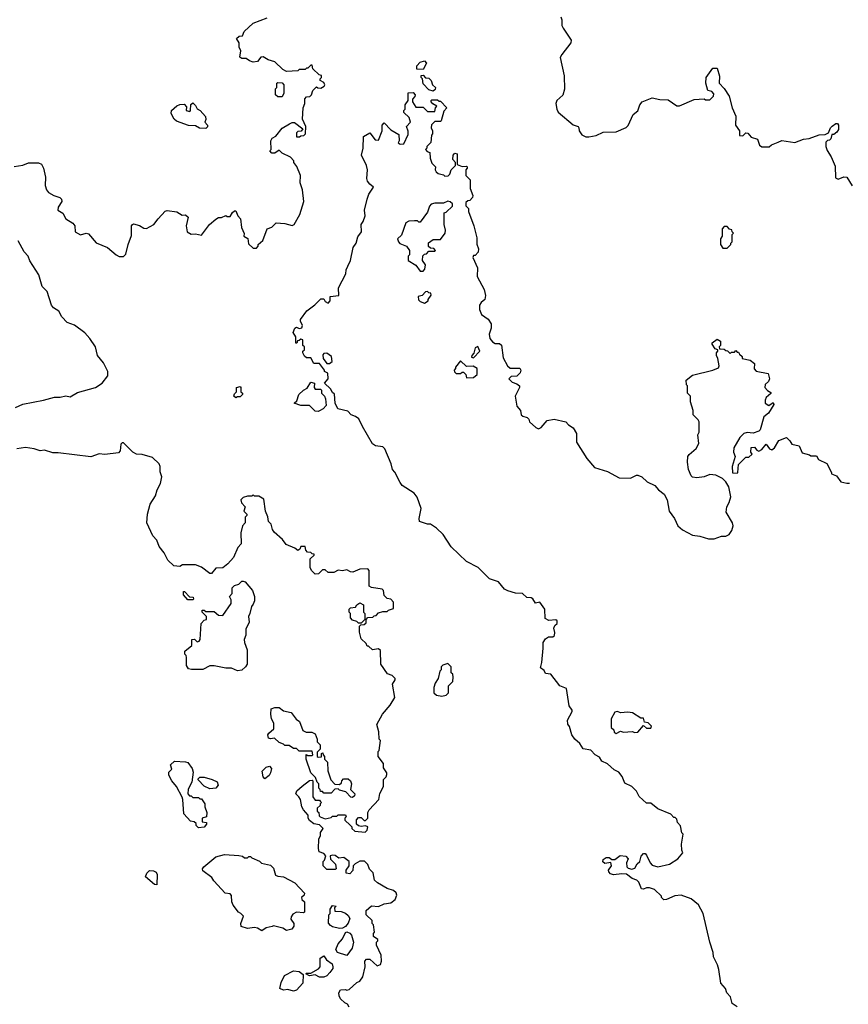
# Model space of a CAD drawing. Extents: x 1861455 to 2058065, y 200073 to 437907.
# Tile 383 of 574: x 1988584 to 1994336, y 335755 to 342586. Entities that reach past the tile are written whole.
import ezdxf

# ---------------------------------------------------------------- set-up
doc = ezdxf.new("R2010")
doc.units = 0

msp = doc.modelspace()

# ---------------------------------------------------------------- linework, layer by layer
at = {"layer": '0CON05XD'}
for points in [[(1988545, 341566.7), (1988605, 341577.5), (1988645, 341592.5), (1988715, 341592.5), (1988735, 341582.5), (1988750, 341555), (1988763, 341493), (1988760, 341435), (1988770, 341405), (1988785, 341387.5), (1988820, 341365), (1988861.7, 341351.7), (1988875, 341340), (1988876.4, 341323.6), (1988850, 341285), (1988847.5, 341265), (1988883, 341243), (1988904.1, 341204.1), (1988953.8, 341175), (1988966.7, 341155), (1988968.8, 341115), (1989005, 341094.2), (1989045, 341103.8), (1989060.7, 341100.7), (1989115, 341038.8), (1989192.5, 341005), (1989252.5, 340955), (1989275, 340943.3), (1989305, 340942.5), (1989321.7, 340958.3), (1989336.2, 341025), (1989361.2, 341088.8), (1989360, 341155), (1989367.5, 341165), (1989375, 341170), (1989415, 341158.8), (1989445, 341138.8), (1989465, 341136), (1989515.9, 341164.1), (1989546, 341204), (1989593.6, 341256.4), (1989607, 341263), (1989675, 341252.5), (1989710.7, 341230.7), (1989735, 341232.5), (1989752.5, 341215), (1989740, 341155), (1989747.5, 341115), (1989775, 341097.5), (1989805, 341100), (1989845, 341090), (1989902.5, 341165), (1989945, 341202.5), (1989965, 341212.5), (1989985, 341212.5), (1990015, 341227.5), (1990025, 341220), (1990045, 341220), (1990061.7, 341248.3), (1990075, 341260), (1990085, 341260), (1990097.5, 341225), (1990117.5, 341205), (1990123.8, 341145), (1990141.7, 341101.7), (1990140, 341085), (1990168.3, 341068.3), (1990171.7, 341031.7), (1990205, 341000), (1990228.3, 341001.7), (1990240, 341015), (1990240, 341025), (1990272.5, 341055), (1990302.5, 341135), (1990335, 341147.5), (1990365, 341177.5), (1990425, 341172.5), (1990475, 341157.5), (1990490, 341165), (1990527.5, 341235), (1990556.1, 341323.9), (1990546.7, 341405), (1990530, 341455), (1990532.5, 341505), (1990506.7, 341566.7), (1990487.5, 341595), (1990487, 341607), (1990463, 341633), (1990405, 341660), (1990385, 341680), (1990355, 341660), (1990335, 341660), (1990320, 341675), (1990330, 341685), (1990327.5, 341745), (1990337, 341763), (1990363, 341777), (1990405, 341832.5), (1990457, 341863), (1990475, 341872.5), (1990491.7, 341871.7), (1990548.3, 341828.3), (1990538.3, 341811.7), (1990515, 341810), (1990505, 341800), (1990505, 341772.5), (1990527, 341773), (1990535, 341780), (1990557, 341783), (1990567, 341793), (1990570, 341845), (1990547.5, 341895), (1990552.5, 341975), (1990563.3, 342005), (1990563.6, 342036.4), (1990575, 342050), (1990597, 342053), (1990610, 342065), (1990620, 342095), (1990645, 342120), (1990653, 342113), (1990675, 342110), (1990697.5, 342125), (1990702.5, 342135), (1990695, 342150), (1990670, 342165), (1990670, 342175), (1990680, 342185), (1990678.3, 342198.3), (1990663.6, 342203.6), (1990620, 342245), (1990615, 342270), (1990605, 342270), (1990585, 342250), (1990575, 342250), (1990565, 342240), (1990525, 342240), (1990515, 342230), (1990435, 342227.5), (1990410.7, 342240.7), (1990355, 342293.3), (1990308.3, 342308.3), (1990275, 342328), (1990257.5, 342325), (1990235, 342296.7), (1990205, 342291.2), (1990179.3, 342299.3), (1990155, 342317.5), (1990125, 342317.5), (1990112.5, 342325), (1990119.3, 342369.3), (1990106.7, 342395), (1990106.4, 342426.4), (1990090, 342455), (1990108.3, 342471.7), (1990130, 342475), (1990142.5, 342505), (1990205, 342562.5), (1990301.7, 342598.3)], [(1992340, 342605), (1992347.5, 342585), (1992347.5, 342545), (1992356.4, 342526.4), (1992413, 342443), (1992410, 342425), (1992347.5, 342345), (1992337, 342323), (1992363.9, 342196.1), (1992365.8, 342104.2)], [(1991385, 342240), (1991341.7, 342241.7), (1991340, 342265), (1991365, 342290), (1991395, 342300), (1991407.5, 342285), (1991385, 342240)], [(1992365.8, 342104.2), (1992355, 342062.5), (1992313.3, 342025), (1992306.7, 342005), (1992312.5, 341965), (1992322.5, 341945), (1992425, 341857.5), (1992460, 341845), (1992466.4, 341836.4), (1992467.5, 341815), (1992487, 341787), (1992513.6, 341773.6), (1992535, 341773.3), (1992585, 341783.3), (1992635, 341806.2), (1992725, 341806.7), (1992795, 341837.5), (1992807.7, 341852.3), (1992841.7, 341928.3), (1992876.1, 341953.9), (1992890, 341995), (1992904.1, 342015.9), (1992975, 342043.3), (1993027, 342033), (1993085, 342030), (1993145, 341987.5), (1993165, 341987.5), (1993265, 342032.5), (1993335, 342037.5), (1993345, 342030), (1993375, 342030), (1993400, 342055), (1993401.7, 342071.7), (1993388.3, 342088.3), (1993360, 342095), (1993347.5, 342145), (1993350, 342185), (1993395, 342250), (1993425, 342250), (1993442.5, 342195), (1993440, 342145), (1993475, 342107.5), (1993508.8, 342055), (1993528.8, 341975), (1993556.4, 341916.4), (1993552.5, 341855), (1993580, 341815), (1993581.7, 341781.7), (1993605, 341780), (1993625, 341800), (1993638.3, 341798.3), (1993661.7, 341771.7), (1993706.4, 341756.4), (1993720, 341715), (1993735, 341703.3), (1993787, 341703), (1993803, 341717), (1993850, 341735), (1993875, 341747.5), (1993965, 341733.3), (1994025, 341757.5), (1994065, 341762.5), (1994133, 341787), (1994175, 341790), (1994198.3, 341801.7), (1994212.5, 341835), (1994223.6, 341846.4), (1994250, 341865), (1994260, 341865), (1994267.5, 341855), (1994267.5, 341825), (1994257.5, 341805), (1994235, 341790), (1994221.7, 341788.3), (1994215, 341760), (1994205, 341750), (1994191.7, 341748.3), (1994180, 341735), (1994180, 341705), (1994188.3, 341678.3), (1994217.5, 341635), (1994245, 341570), (1994247.5, 341487.5), (1994265, 341480), (1994305, 341496.7), (1994325, 341493.3), (1994364.1, 341434.1)], [(1991455, 342090), (1991425, 342100), (1991385, 342140), (1991380, 342175), (1991370, 342185), (1991371.7, 342198.3), (1991385, 342200), (1991401.7, 342181.7), (1991425, 342180), (1991440, 342165), (1991450, 342135), (1991470, 342115), (1991468.3, 342101.7), (1991455, 342090)], [(1990405, 342050), (1990375, 342050), (1990360, 342065), (1990360, 342105), (1990370, 342115), (1990370, 342145), (1990375, 342150), (1990405, 342147.5), (1990417.5, 342135), (1990417.5, 342075), (1990405, 342050)], [(1993565, 335737.5), (1993530, 335760), (1993517.4, 335807.4), (1993492, 335835), (1993483.6, 335863.6), (1993450.5, 335900.5), (1993436.7, 335995), (1993427.7, 336027.7), (1993400, 336085), (1993398.8, 336115), (1993374, 336185), (1993328.8, 336385), (1993295.8, 336445.8), (1993246.1, 336486.1), (1993175, 336512.5), (1993133, 336507), (1993075, 336482.5), (1993055, 336480), (1993040, 336495), (1993040, 336505), (1992991.7, 336551.7), (1992955, 336562.5), (1992935, 336562.5), (1992915, 336552.5), (1992900, 336555), (1992883, 336603), (1992867, 336617), (1992835, 336627.5), (1992797, 336657), (1992765, 336660), (1992705, 336652.5), (1992685, 336660), (1992673, 336673), (1992672.5, 336685), (1992692.5, 336715), (1992688.3, 336738.3), (1992645, 336732.5), (1992633, 336743), (1992635, 336760), (1992655, 336772.5), (1992675, 336772.5), (1992695, 336760), (1992715, 336760), (1992753, 336787), (1992791.7, 336781.7), (1992807.5, 336765), (1992797.5, 336735), (1992798.3, 336708.3), (1992808.3, 336698.3), (1992833, 336693), (1992855, 336700), (1992870.7, 336729.3), (1992890, 336745), (1992898.3, 336781.7), (1992915, 336800), (1992925, 336800), (1992935, 336790), (1992960, 336735), (1992975, 336720), (1993015, 336707.5), (1993095, 336726.7), (1993152.5, 336765), (1993187.5, 336805), (1993180, 336825), (1993177.5, 336865), (1993190, 336935), (1993180, 336945), (1993171.7, 336991.7), (1993150, 337015), (1993145, 337040), (1993135, 337050), (1993125, 337050), (1993103, 337073), (1993015, 337110), (1992965, 337150), (1992935, 337150), (1992885, 337197.5), (1992865, 337232.5), (1992833.3, 337265), (1992785, 337290), (1992765.9, 337335.9), (1992742.5, 337365), (1992711.7, 337381.7), (1992663.6, 337423.6), (1992625, 337442.5), (1992609.3, 337469.3), (1992580, 337485), (1992548.3, 337518.3), (1992495, 337527.5), (1992472.5, 337565), (1992436.7, 337595), (1992416.7, 337625), (1992401.7, 337681.7), (1992388.3, 337698.3), (1992387.5, 337725), (1992420, 337785), (1992420, 337795), (1992397.5, 337825), (1992380, 337945), (1992333.6, 337963.6), (1992270, 338045), (1992235, 338050), (1992225, 338070), (1992198.3, 338088.3), (1992209.2, 338125), (1992218, 338225), (1992218.8, 338265), (1992235, 338290), (1992255, 338303.8), (1992285, 338304), (1992296.4, 338313.6), (1992298.6, 338335), (1992291.2, 338365), (1992297.7, 338382.3), (1992315, 338397.5), (1992315.6, 338415.6), (1992305, 338421.2), (1992257, 338417), (1992231.7, 338431.7), (1992230, 338495), (1992195.7, 338545.7), (1992165, 338537.5), (1992146.9, 338566.9), (1992135, 338573.6), (1992105, 338576), (1992075, 338605.8), (1992025, 338606.2), (1991972.3, 338622.3), (1991950, 338635), (1991907.5, 338685), (1991845, 338706.2), (1991765.5, 338785.5), (1991685, 338826.2), (1991579.2, 338929.2), (1991524.5, 339014.5), (1991478.3, 339058.3), (1991435.9, 339085.9), (1991415, 339086.7), (1991360, 339105), (1991357.5, 339125), (1991371.2, 339195), (1991344.2, 339274.2), (1991321.7, 339301.7), (1991240, 339355), (1991224.4, 339374.4), (1991187.5, 339447.5), (1991172, 339465), (1991162, 339505), (1991118.1, 339608.1), (1991105, 339621.2), (1991055, 339628.8), (1991033.2, 339643.2), (1990963, 339763), (1990937.7, 339817.7), (1990915, 339833.3), (1990885, 339843.3), (1990860.7, 339870.7), (1990792.5, 339885), (1990773.3, 339925), (1990768.3, 339988.3), (1990755, 340000), (1990742.5, 340025), (1990700, 340065), (1990726.2, 340095), (1990722.5, 340132.5), (1990700, 340145), (1990700, 340155), (1990665, 340200), (1990625, 340200), (1990605, 340240), (1990575, 340240), (1990560.7, 340250.7), (1990550, 340275), (1990550, 340285), (1990560, 340295), (1990560, 340315), (1990550, 340325), (1990550, 340365), (1990535, 340370), (1990525, 340360), (1990511.7, 340358.3), (1990508.3, 340341.7), (1990501.7, 340341.7), (1990500, 340385), (1990482.5, 340415), (1990493.3, 340445), (1990505, 340452.5), (1990525, 340442.5), (1990543, 340447), (1990546.7, 340465), (1990532.5, 340495), (1990533.9, 340506.1), (1990576.7, 340565), (1990633, 340607), (1990675, 340650), (1990695, 340650), (1990705, 340630), (1990725, 340620), (1990740, 340635), (1990740, 340665), (1990798.3, 340671.7), (1990797.5, 340725), (1990847.7, 340822.3), (1990850.7, 340849.3), (1990862.5, 340875), (1990880, 340915), (1990900, 341005), (1990918.8, 341035), (1990931.7, 341078.3), (1990957, 341113), (1990953.3, 341165), (1990967.5, 341185), (1990981.2, 341225), (1990976.7, 341265), (1990995, 341340), (1991007.5, 341375), (1991040, 341425), (1991013.6, 341443.6), (1990997.5, 341465), (1990993.3, 341485), (1990998.8, 341545), (1990992.5, 341575), (1990956.7, 341645), (1990967.5, 341695), (1990970, 341775), (1991015, 341800), (1991051.7, 341751.7), (1991075, 341750), (1991100, 341815), (1991100, 341855), (1991115, 341870), (1991160.7, 341820.7), (1991215, 341790), (1991217.5, 341745), (1991211.7, 341731.7), (1991225, 341722.5), (1991250, 341725), (1991281.7, 341788.3), (1991281.7, 341811.7), (1991270, 341845), (1991297.5, 341875), (1991287, 341907), (1991251.7, 341941.7), (1991250, 341955), (1991260, 341965), (1991260, 341995), (1991280, 342025), (1991281.7, 342078.3), (1991315, 342080), (1991330, 342065), (1991327, 342053), (1991310, 342035), (1991310, 342015), (1991335, 341980), (1991385, 341980), (1991415, 341950), (1991465, 341950), (1991470, 341975), (1991480, 341985), (1991451.7, 342001.7), (1991440, 342015), (1991440, 342025), (1991445, 342030), (1991485, 342030), (1991495, 342020), (1991505, 342020), (1991550, 341975), (1991528.3, 341951.7), (1991510, 341885), (1991505, 341880), (1991465, 341880), (1991443, 341857), (1991440, 341835), (1991450, 341815), (1991450, 341795), (1991442.5, 341785), (1991437, 341733), (1991410, 341705), (1991410, 341695), (1991400, 341685), (1991411.7, 341671.7), (1991430, 341665), (1991432.5, 341625), (1991445, 341590), (1991470, 341565), (1991467.5, 341545), (1991475, 341530), (1991488.3, 341518.3), (1991525, 341510), (1991535, 341500), (1991558.3, 341501.7), (1991570, 341515), (1991580, 341545), (1991610, 341575), (1991610, 341595), (1991590, 341615), (1991593, 341647), (1991605, 341660), (1991620, 341655), (1991621.7, 341581.7), (1991655, 341566.7), (1991685, 341570), (1991690, 341565), (1991690, 341555), (1991680, 341545), (1991680, 341505), (1991710, 341475), (1991710, 341415), (1991730, 341365), (1991727, 341353), (1991708.3, 341331.7), (1991695, 341330), (1991681.7, 341318.3), (1991680, 341295), (1991700, 341275), (1991700, 341255), (1991737.5, 341155), (1991757, 341073), (1991758.3, 341028.3), (1991770, 340995), (1991767, 340973), (1991745, 340950), (1991735, 340950), (1991730, 340935), (1991762.5, 340865), (1991760, 340805), (1991807.5, 340715), (1991817, 340673), (1991812.5, 340645), (1991786.7, 340623.3), (1991776.7, 340605), (1991776.2, 340575), (1991790.7, 340540.7), (1991835, 340507.5), (1991857.5, 340475), (1991857.5, 340445), (1991843.3, 340405), (1991847.5, 340375), (1991865, 340350), (1991885, 340340), (1991915, 340340), (1991928.3, 340328.3), (1991940.7, 340240.7), (1991970, 340185), (1991988.3, 340168.3), (1992055, 340167.5), (1992062.5, 340155), (1992057.5, 340135), (1992035, 340112.5), (1991995, 340110), (1991980, 340095), (1992001.7, 340071.7), (1992035, 340060), (1992052.5, 340045), (1992053.3, 340035), (1992024, 339975), (1992035.6, 339905), (1992060.6, 339875), (1992066, 339845), (1992075.7, 339835.7), (1992107.5, 339825), (1992117.5, 339815), (1992122.5, 339795), (1992166.4, 339756.4), (1992185, 339747.5), (1992205, 339757.5), (1992245.8, 339804.2), (1992295, 339813.3), (1992375, 339796.2), (1992394.2, 339774.2), (1992425, 339753.8), (1992450, 339715), (1992449.2, 339655), (1992522, 339542), (1992575, 339480), (1992665, 339451.2), (1992745, 339406.2), (1992825, 339404), (1992865, 339426.7), (1992875, 339426.7), (1992902.5, 339415), (1992939.3, 339379.3), (1992992.5, 339355), (1993017.5, 339325), (1993058.8, 339295), (1993078.8, 339255), (1993093.3, 339175), (1993130, 339125), (1993153.3, 339075), (1993185, 339046.7), (1993255, 339010), (1993305, 339003.3), (1993365, 338983.3), (1993405, 338983.3), (1993455, 339003.3), (1993487, 339003), (1993510, 339015), (1993528.3, 339041.7), (1993537.5, 339075), (1993532.5, 339095), (1993488.3, 339168.3), (1993493, 339207), (1993510, 339235), (1993520, 339275), (1993507.5, 339345), (1993485, 339380), (1993463, 339403), (1993416.1, 339426.1), (1993375, 339430), (1993336.4, 339413.6), (1993285, 339407.5), (1993255, 339412.5), (1993245, 339420), (1993226.7, 339465), (1993220, 339515), (1993222.5, 339555), (1993230.7, 339569.3), (1993279.3, 339610.7), (1993297.5, 339645), (1993292.5, 339705), (1993300, 339725), (1993300, 339795), (1993295, 339810), (1993260, 339845), (1993260, 339875), (1993240, 339935), (1993240, 339975), (1993220, 339995), (1993220, 340045), (1993213, 340053), (1993210, 340085), (1993255, 340120), (1993395, 340153.3), (1993435, 340170), (1993440, 340185), (1993430, 340235), (1993420, 340255), (1993420, 340275), (1993430, 340285), (1993430, 340295), (1993411.7, 340301.7), (1993390, 340335), (1993390, 340345), (1993425, 340370), (1993450, 340355), (1993450, 340325), (1993440, 340315), (1993441.7, 340301.7), (1993475, 340300), (1993485, 340290), (1993498.3, 340288.3), (1993515, 340270), (1993525, 340280), (1993545, 340280), (1993555, 340290), (1993565, 340280), (1993575, 340280), (1993580, 340265), (1993598.3, 340248.3), (1993600, 340235), (1993655, 340222.5), (1993685, 340200), (1993683.6, 340163.6), (1993696.4, 340146.4), (1993780, 340130), (1993790, 340095), (1993782.5, 340075), (1993760, 340055), (1993757.5, 340035), (1993775, 340012.5), (1993798.3, 339998.3), (1993798.3, 339991.7)], [(1989875, 341830), (1989833, 341833), (1989805, 341850), (1989755, 341852.5), (1989671.7, 341881.7), (1989656, 341896), (1989636.2, 341935), (1989636.7, 341955), (1989675, 341987.5), (1989695, 341997.5), (1989725, 342000), (1989741.7, 341981.7), (1989740, 341955), (1989765, 341950), (1989770, 341955), (1989773, 341997), (1989785, 342010), (1989805, 341990), (1989817, 341967), (1989837.5, 341955), (1989873.3, 341915), (1989876.2, 341893.8), (1989870, 341875), (1989887.5, 341855), (1989887, 341843), (1989875, 341830)], [(1991385, 340840), (1991397.5, 340855), (1991400, 340885), (1991380, 340915), (1991381.7, 340948.3), (1991395, 340960), (1991408.3, 340961.7), (1991425, 340980), (1991465, 340980), (1991470, 340985), (1991458.3, 340998.3), (1991435, 341000), (1991421.7, 341011.7), (1991421.7, 341038.3), (1991455, 341060), (1991505, 341060), (1991536.7, 341105), (1991540, 341125), (1991530, 341165), (1991530, 341245), (1991545, 341250), (1991588.3, 341291.7), (1991588.3, 341308.3), (1991571.7, 341321.7), (1991555, 341327.5), (1991525, 341312.5), (1991465, 341312.5), (1991440, 341305), (1991428.3, 341291.7), (1991415, 341250), (1991365, 341180), (1991355, 341180), (1991345, 341190), (1991325, 341190), (1991285, 341187.5), (1991263.6, 341176.4), (1991235, 341090), (1991207.5, 341065), (1991212.5, 341045), (1991223.6, 341033.6), (1991270, 341015), (1991290, 340985), (1991290, 340955), (1991280, 340945), (1991280, 340915), (1991333, 340883), (1991365, 340840), (1991385, 340840)], [(1993495, 341000), (1993520, 341025), (1993520, 341035), (1993530, 341045), (1993530, 341095), (1993540, 341105), (1993530, 341115), (1993528.3, 341128.3), (1993511.7, 341131.7), (1993495, 341150), (1993475, 341150), (1993460, 341135), (1993460, 341085), (1993450, 341065), (1993450, 341025), (1993465, 341000), (1993495, 341000)], [(1988555, 339894.2), (1988605, 339918.8), (1988750, 339945), (1988825, 339966), (1988865, 339966.2), (1988905, 339976), (1988935, 339970), (1988985, 339998.8), (1989110, 340035), (1989157.5, 340065), (1989196.7, 340115), (1989196.7, 340145), (1989166.1, 340206.1), (1989123.3, 340255), (1989110, 340315), (1989071.2, 340375), (1989035, 340413.3), (1988965, 340466.7), (1988912.5, 340485), (1988876.7, 340525), (1988855, 340563.3), (1988817.7, 340587.7), (1988804.3, 340604.3), (1988775, 340700), (1988740, 340735), (1988716.7, 340815), (1988655, 340912.5), (1988643.8, 340945), (1988615.9, 340975.9), (1988572.3, 341052.3)], [(1991395, 340620), (1991420, 340635), (1991420, 340645), (1991440, 340675), (1991438.3, 340688.3), (1991425, 340690), (1991415, 340700), (1991401.7, 340698.3), (1991378.3, 340671.7), (1991350, 340665), (1991351.7, 340641.7), (1991365, 340630), (1991395, 340620)], [(1990735, 340200), (1990752.5, 340215), (1990748.3, 340248.3), (1990715, 340272.5), (1990695, 340270), (1990688.3, 340261.7), (1990690, 340235), (1990715, 340200), (1990735, 340200)], [(1991735, 340240), (1991777.5, 340285), (1991765, 340317.5), (1991745, 340310), (1991737, 340273), (1991722.5, 340255), (1991720, 340245), (1991735, 340240)], [(1991685, 340100), (1991735, 340102.5), (1991760, 340125), (1991760, 340165), (1991731.7, 340181.7), (1991685, 340180), (1991645, 340220), (1991610, 340175), (1991610, 340165), (1991600, 340155), (1991601.7, 340141.7), (1991615, 340130), (1991645, 340130), (1991655, 340140), (1991665, 340140), (1991680, 340125), (1991685, 340100)], [(1990655, 339867.5), (1990635, 339870), (1990595, 339910), (1990535, 339910), (1990490, 339925), (1990508.3, 339941.7), (1990522.5, 339985), (1990553.6, 340016.4), (1990579.5, 340030.5), (1990605, 340070), (1990630, 340065), (1990627.5, 340035), (1990635, 340022.5), (1990671.7, 340021.7), (1990680, 340015), (1990680, 339995), (1990700, 339975), (1990706.4, 339956.4), (1990711.7, 339908.3), (1990690, 339885), (1990665, 339872.5), (1990655, 339867.5)], [(1990085, 339962.5), (1990070, 339975), (1990075, 339990), (1990090, 340005), (1990090, 340035), (1990115, 340040), (1990120, 340035), (1990120, 340005), (1990130, 339995), (1990130, 339985), (1990115, 339970), (1990095, 339970), (1990085, 339962.5)], [(1993798.3, 339991.7), (1993765.9, 339964.1), (1993758.8, 339945), (1993760, 339925), (1993785, 339910), (1993815, 339930), (1993820, 339915), (1993782.5, 339855), (1993749.3, 339830.7), (1993725, 339740), (1993715, 339730), (1993675, 339717.5), (1993635, 339722.5), (1993610, 339715), (1993583.9, 339686.1), (1993542.5, 339615), (1993540, 339585), (1993550, 339555), (1993530, 339485), (1993533, 339443), (1993565, 339440), (1993570, 339445), (1993575, 339500), (1993625, 339550), (1993645, 339550), (1993668.3, 339571.7), (1993660, 339585), (1993661.7, 339618.3), (1993685, 339620), (1993700, 339600), (1993715, 339593.3), (1993735, 339603.3), (1993765, 339640), (1993788.3, 339608.3), (1993805, 339602), (1993823.8, 339615), (1993853.6, 339666.4), (1993907, 339687), (1993930, 339665), (1993945, 339640), (1993995, 339630), (1994015, 339580), (1994067, 339567), (1994075, 339560), (1994115, 339560), (1994130, 339535), (1994186.4, 339506.4), (1994220, 339445), (1994220, 339435), (1994255, 339420), (1994285, 339380), (1994325, 339370), (1994345, 339370)], [(1990880, 338755), (1990855, 338770), (1990825, 338762.5), (1990795, 338767.5), (1990765, 338750), (1990725, 338750), (1990705, 338770), (1990685, 338770), (1990658.3, 338741.7), (1990635, 338740), (1990610, 338765), (1990600, 338785), (1990600, 338845), (1990628.3, 338871.7), (1990628.3, 338878.3), (1990615, 338880), (1990605, 338890), (1990581.7, 338891.7), (1990570, 338905), (1990565, 338930), (1990535, 338930), (1990528.3, 338911.7), (1990515, 338902.5), (1990495, 338920), (1990433.6, 338943.6), (1990409.3, 338979.3), (1990350.7, 339030.7), (1990338.3, 339048.3), (1990330, 339085), (1990310, 339105), (1990307, 339137), (1990290, 339175), (1990278.3, 339258.3), (1990245, 339280), (1990215, 339280), (1990205, 339290), (1990195, 339280), (1990165, 339280), (1990135, 339270), (1990120, 339255), (1990123, 339233), (1990150, 339205), (1990140, 339175), (1990160, 339155), (1990160, 339145), (1990150, 339135), (1990150, 339095), (1990130, 339075), (1990120, 339025), (1990121.7, 338948.3), (1990097.5, 338925), (1990067.5, 338855), (1990029.3, 338810.7), (1989995, 338782.5), (1989945, 338780), (1989915, 338742.5), (1989903, 338743), (1989845, 338787.5), (1989805, 338802.5), (1989715, 338802.5), (1989695, 338792.5), (1989655, 338797.5), (1989613.3, 338835), (1989586.1, 338886.1), (1989551.7, 338931.7), (1989536.7, 338975), (1989507.5, 339005), (1989467.5, 339095), (1989470, 339155), (1989490, 339225), (1989526.7, 339283.3), (1989537.5, 339325), (1989561.7, 339368.3), (1989570, 339415), (1989558.3, 339448.3), (1989560, 339485), (1989552.5, 339505), (1989505, 339547.5), (1989435, 339570), (1989395, 339572.5), (1989370, 339585), (1989305, 339650), (1989295, 339650), (1989285, 339640), (1989282, 339595), (1989269.4, 339580.6), (1989175, 339570), (1989135, 339573.8), (1989077.5, 339552.5), (1988851.7, 339581.7), (1988815, 339580.8), (1988755, 339600), (1988725, 339594.2), (1988685, 339609.2), (1988625, 339616.9), (1988565, 339608.1)], [(1990870, 335735), (1990860, 335755), (1990840, 335765), (1990811.7, 335791.7), (1990802.5, 335812.5), (1990800, 335835), (1990810, 335855), (1990845, 335857.5), (1990855, 335852.5), (1990871.7, 335858.3), (1990924.4, 335905.6), (1990944.4, 335915.6), (1990966.7, 335945), (1990982.5, 336015), (1990980, 336055), (1990991.7, 336068.3), (1991015, 336067.5), (1991065, 336022.5), (1991089.3, 336030.7), (1991096.7, 336055), (1991092.5, 336095), (1991060, 336165), (1991060, 336185), (1991070, 336195), (1991070, 336205), (1991040, 336225), (1991040, 336245), (1991047.5, 336255), (1991040, 336305), (1991030, 336315), (1991030, 336335), (1990990, 336375), (1990990, 336405), (1991025, 336437.5), (1991075, 336432.5), (1991115, 336452.5), (1991160.7, 336459.3), (1991189.3, 336480.7), (1991201.7, 336511.7), (1991197, 336527), (1991180, 336545), (1991135, 336557.5), (1991067, 336597), (1991047, 336617), (1991037, 336667), (1991011.7, 336691.7), (1991000, 336725), (1990977, 336747), (1990945, 336747.5), (1990911.7, 336728.3), (1990900, 336715), (1990897, 336683), (1990875, 336660), (1990850, 336665), (1990850, 336685), (1990870, 336715), (1990870, 336745), (1990835, 336772.5), (1990798.3, 336768.3), (1990775, 336786.7), (1990755, 336790), (1990740, 336785), (1990741.7, 336761.7), (1990777, 336727), (1990780, 336695), (1990775, 336690), (1990715, 336690), (1990690, 336715), (1990690, 336745), (1990700, 336755), (1990710, 336785), (1990695, 336800), (1990661.7, 336811.7), (1990657.5, 336835), (1990660.7, 336899.3), (1990672.5, 336925), (1990673, 336947), (1990690, 336975), (1990665, 337000), (1990625, 337007.5), (1990595, 337030), (1990587.5, 337045), (1990587, 337067), (1990553.6, 337103.6), (1990542.5, 337125), (1990532.5, 337175), (1990522.5, 337195), (1990500, 337215), (1990507.5, 337235), (1990545, 337267.5), (1990595, 337307.5), (1990615, 337310), (1990620, 337305), (1990620, 337195), (1990635, 337170), (1990665, 337170), (1990670, 337165), (1990680, 337155), (1990670, 337145), (1990670, 337135), (1990650, 337115), (1990650, 337095), (1990660, 337085), (1990663, 337063), (1990670, 337055), (1990705, 337042.5), (1990745, 337050), (1990755, 337060), (1990785, 337060), (1990795, 337070), (1990845, 337070), (1990850, 337055), (1990840, 337045), (1990841.7, 337031.7), (1990878.3, 336998.3), (1990890, 336985), (1990890, 336975), (1990910, 336955), (1990981.7, 336948.3), (1990996.7, 336963.3), (1991000, 336985), (1990985, 336992.5), (1990955, 336987.5), (1990935, 336992.5), (1990922.5, 337005), (1990922.5, 337035), (1990935, 337050), (1990955, 337050), (1990975, 337030), (1990985, 337030), (1991000, 337045), (1991000, 337085), (1991010, 337105), (1991077.5, 337175), (1991083, 337217), (1991110, 337265), (1991110, 337315), (1991127, 337333), (1991131.7, 337348.3), (1991131.7, 337361.7), (1991110, 337395), (1991110, 337425), (1991072.5, 337475), (1991072.5, 337507.5), (1991080, 337515), (1991087.5, 337585), (1991080, 337595), (1991077.5, 337645), (1991062.5, 337695), (1991103, 337767), (1991155, 337830), (1991187, 337883), (1991172.5, 337975), (1991190, 338005), (1991190, 338015), (1991170, 338035), (1991137, 338047), (1991090, 338115), (1991088.3, 338208.3), (1991075, 338220), (1991033, 338213), (1991005, 338240), (1990995, 338240), (1990988.3, 338258.3), (1990955, 338290), (1990943, 338337), (1990942.5, 338377.5), (1990951.7, 338388.3), (1990975, 338390), (1990988.3, 338401.7), (1990990, 338425), (1991001.7, 338438.3), (1991035, 338440), (1991045, 338450), (1991058.3, 338451.7), (1991075, 338470), (1991105, 338480), (1991135, 338480), (1991145, 338490), (1991178.3, 338501.7), (1991180, 338545), (1991160, 338565), (1991135, 338570), (1991115, 338590), (1991110, 338625), (1991100, 338635), (1991025, 338647.5), (1991010, 338655), (1991010, 338765), (1991000, 338775), (1990945, 338772.5), (1990896.4, 338753.6), (1990880, 338755)], [(1990095, 338067.5), (1990055, 338087.5), (1990015, 338087.5), (1989935, 338103.3), (1989905, 338102.5), (1989855, 338076.7), (1989777, 338077), (1989755, 338082.5), (1989742.5, 338105), (1989741.7, 338161.7), (1989740, 338175), (1989730, 338185), (1989730, 338205), (1989780, 338245), (1989780, 338285), (1989797, 338287), (1989815, 338270), (1989830, 338275), (1989837.5, 338285), (1989843, 338397), (1989865, 338420), (1989880, 338425), (1989880, 338445), (1989850, 338475), (1989851.7, 338488.3), (1989865, 338490), (1989875, 338480), (1989935, 338480), (1989965, 338453.3), (1989995, 338452.5), (1990052.5, 338535), (1990051.7, 338561.7), (1990040, 338585), (1990060, 338605), (1990060, 338645), (1990075, 338660), (1990105, 338670), (1990125, 338690), (1990135, 338690), (1990150, 338685), (1990200, 338625), (1990213, 338583), (1990213.3, 338555), (1990205, 338530), (1990192.5, 338515), (1990182.5, 338465), (1990172.5, 338445), (1990177.5, 338405), (1990153.6, 338356.4), (1990153.3, 338315), (1990143.3, 338285), (1990143.9, 338263.9), (1990163, 338213), (1990162.5, 338115), (1990152.5, 338095), (1990125, 338072.5), (1990095, 338067.5)], [(1989785, 338560), (1989751.7, 338561.7), (1989720, 338595), (1989721.7, 338618.3), (1989728.3, 338618.3), (1989761.7, 338581.7), (1989788.3, 338578.3), (1989790, 338565), (1989785, 338560)], [(1990955, 338400), (1990935, 338400), (1990925, 338410), (1990895, 338420), (1990880, 338435), (1990880, 338465), (1990870, 338475), (1990870, 338495), (1990880, 338505), (1990915, 338510), (1990923.6, 338526.4), (1990945, 338540), (1990970, 338525), (1990970, 338475), (1990980, 338465), (1990980, 338425), (1990955, 338400)], [(1991515, 337892.5), (1991545, 337900), (1991560, 337915), (1991560, 337965), (1991590, 337995), (1991592.5, 338025), (1991590, 338045), (1991580, 338055), (1991580, 338095), (1991555, 338120), (1991521.7, 338108.3), (1991510, 338095), (1991510, 338075), (1991500, 338065), (1991490, 338015), (1991468.3, 337981.7), (1991458.3, 337951.7), (1991460, 337915), (1991478.3, 337898.3), (1991515, 337892.5)], [(1990895, 337190), (1990881.7, 337191.7), (1990848.3, 337228.3), (1990805, 337240), (1990795, 337250), (1990771.7, 337248.3), (1990745, 337220), (1990695, 337220), (1990685, 337230), (1990671.7, 337231.7), (1990670, 337245), (1990660, 337255), (1990660, 337285), (1990650, 337295), (1990638.3, 337328.3), (1990605, 337360), (1990572.5, 337455), (1990571.7, 337488.3), (1990585, 337480), (1990615, 337480), (1990620, 337485), (1990615, 337510), (1990525, 337510), (1990505, 337530), (1990485, 337530), (1990455, 337550), (1990425, 337550), (1990415, 337560), (1990385, 337570), (1990351.7, 337601.7), (1990325, 337597.5), (1990311.7, 337601.7), (1990307.5, 337625), (1990312.5, 337635), (1990347.5, 337665), (1990347.5, 337705), (1990332.5, 337735), (1990328.3, 337768.3), (1990330, 337805), (1990355, 337813.3), (1990385, 337813.3), (1990415, 337791.2), (1990468.3, 337778.3), (1990503.6, 337733.6), (1990526.1, 337716.1), (1990550, 337655), (1990573.6, 337643.6), (1990611.7, 337641.7), (1990635, 337630), (1990650, 337595), (1990650, 337575), (1990670, 337555), (1990670, 337525), (1990650, 337505), (1990650, 337475), (1990655, 337470), (1990678.3, 337471.7), (1990680, 337495), (1990688.3, 337498.3), (1990690, 337485), (1990700, 337475), (1990700, 337455), (1990720, 337435), (1990722.5, 337375), (1990743, 337313), (1990771.7, 337281.7), (1990805, 337280), (1990818.3, 337291.7), (1990820, 337305), (1990831.7, 337318.3), (1990865, 337320), (1990880, 337305), (1990887.5, 337285), (1990880, 337245), (1990910, 337215), (1990908.3, 337201.7), (1990895, 337190)], [(1992725, 337632.5), (1992755, 337650), (1992775, 337642.5), (1992835, 337647.5), (1992855, 337640), (1992875, 337642.5), (1992915, 337690), (1992935, 337670), (1992965, 337670), (1992970, 337685), (1992947, 337707), (1992921.7, 337711.7), (1992915, 337740), (1992895, 337740), (1992837, 337777), (1992805, 337782.5), (1992755, 337777.5), (1992735, 337786.7), (1992715, 337782.5), (1992690, 337735), (1992690, 337675), (1992708.3, 337658.3), (1992711.7, 337641.7), (1992725, 337632.5)], [(1989825, 336980), (1989810, 336995), (1989808.3, 337008.3), (1989795, 337020), (1989770, 337025), (1989722.5, 337075), (1989717.5, 337175), (1989711.7, 337191.7), (1989672.5, 337265), (1989640, 337305), (1989620, 337345), (1989620, 337365), (1989640, 337385), (1989630, 337415), (1989658.3, 337441.7), (1989735, 337437.5), (1989751.7, 337431.7), (1989781.7, 337391.7), (1989787.5, 337365), (1989780, 337295), (1989753, 337247), (1989750, 337215), (1989761.7, 337201.7), (1989775, 337200), (1989785, 337190), (1989825, 337190), (1989835, 337180), (1989845, 337180), (1989870, 337145), (1989870, 337125), (1989882.5, 337085), (1989880, 337055), (1989850, 337045), (1989851.7, 337021.7), (1989880, 337015), (1989880, 337005), (1989865, 336982.5), (1989825, 336980)], [(1990285, 337320), (1990273, 337333), (1990268.3, 337371.7), (1990295, 337400), (1990317, 337407), (1990331.7, 337391.7), (1990325, 337360), (1990315, 337342.5), (1990285, 337320)], [(1989905, 337250), (1989865, 337267.5), (1989821.7, 337311.7), (1989821.7, 337318.3), (1989835, 337330), (1989865, 337330), (1989920, 337315), (1989955, 337297.5), (1989962.5, 337275), (1989945, 337253.3), (1989905, 337250)], [(1990265, 336263.3), (1990235, 336283.3), (1990215, 336287.5), (1990165, 336280), (1990122.5, 336295), (1990120, 336315), (1990136.7, 336365), (1990120, 336385), (1990103.6, 336393.6), (1990065, 336442.5), (1990056.7, 336465), (1990055, 336510), (1990045, 336520), (1990010, 336525), (1989930.5, 336610.5), (1989917.5, 336635), (1989855, 336680), (1989852.5, 336695), (1989862.3, 336707.7), (1989945, 336776.7), (1990005, 336793.3), (1990105, 336786.7), (1990131.7, 336781.7), (1990145, 336770), (1990165, 336770), (1990175, 336780), (1990185, 336780), (1990195, 336770), (1990248.3, 336748.3), (1990263, 336733), (1990325, 336720), (1990345, 336700), (1990360.7, 336650.7), (1990375, 336642.5), (1990415, 336640), (1990495, 336597.5), (1990560, 336525), (1990558.3, 336511.7), (1990540, 336495), (1990541.7, 336481.7), (1990560, 336465), (1990560, 336395), (1990555, 336390), (1990505, 336393.3), (1990480, 336380), (1990468.3, 336361.7), (1990466.2, 336345), (1990486.7, 336315), (1990487, 336297), (1990472.5, 336275), (1990435, 336267.5), (1990411.7, 336281.7), (1990345, 336300), (1990336.7, 336293.3), (1990293.8, 336286.2), (1990265, 336263.3)], [(1989535, 336582.5), (1989520, 336585), (1989458.3, 336638.3), (1989467.5, 336665), (1989485, 336682.5), (1989511.7, 336681.7), (1989531.7, 336671.7), (1989537.5, 336655), (1989535, 336582.5)], [(1990805, 336280), (1990755, 336292.5), (1990740.7, 336300.7), (1990728.3, 336318.3), (1990730, 336375), (1990740, 336385), (1990740, 336415), (1990755, 336440), (1990780, 336435), (1990770, 336425), (1990771.7, 336401.7), (1990815, 336397.5), (1990846.7, 336386.7), (1990865, 336370), (1990875, 336350), (1990865, 336317.5), (1990846.4, 336293.6), (1990825, 336282.5), (1990805, 336280)], [(1990855, 336092.5), (1990790, 336115), (1990777.5, 336135), (1990793.8, 336175), (1990825, 336208.8), (1990846.7, 336253.3), (1990855, 336257.5), (1990875, 336248.8), (1990886.2, 336235), (1990901.2, 336185), (1990891.2, 336145), (1990855, 336092.5)], [(1990695, 335942.5), (1990665, 335942.5), (1990635, 335960), (1990595, 335952.5), (1990570, 335965), (1990575, 335970), (1990605, 335970), (1990658.3, 336001.7), (1990670, 336015), (1990670, 336075), (1990695, 336090), (1990713.6, 336063.6), (1990752.5, 336035), (1990757.5, 336015), (1990757, 336003), (1990737.5, 335975), (1990715, 335952.5), (1990695, 335942.5)], [(1990485, 335846.7), (1990445, 335856.7), (1990415, 335852.5), (1990390, 335865), (1990400, 335905), (1990422.5, 335955), (1990485, 335987.5), (1990525, 335982.5), (1990551.7, 335961.7), (1990549.5, 335900.5), (1990505, 335852.5), (1990485, 335846.7)]]:
    msp.add_lwpolyline(points, dxfattribs=at)

doc.saveas('drawing.dxf')
